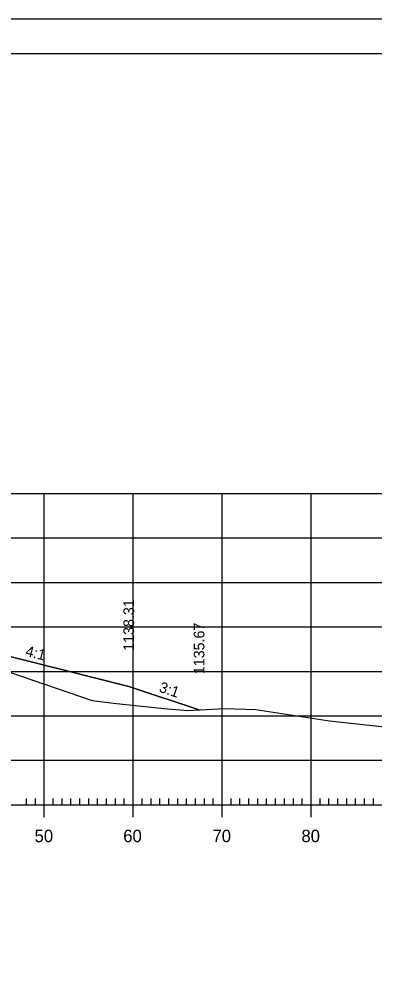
# Model space of a CAD drawing. Extents: x 1322838 to 1324533, y 339903 to 351025.
# Drawn here: x 1323750.9 to 1323790.8, y 340223.4 to 340329.8 of the extents above; entities that cross this region are included whole.
import ezdxf

# ---------------------------------------------------------------- set-up
doc = ezdxf.new("R2010")
doc.units = 0
for name, color, linetype in [('R_Axis', 7, 'Continuous'), ('R_Axis Annot', 7, 'Continuous'), ('R_Border', 7, 'Continuous'), ('R_Exist Surface', 7, 'Continuous'), ('R_Fin Surface', 7, 'Continuous'), ('R_Fin Surface Annot', 7, 'Continuous'), ('R_Grid', 7, 'Continuous'), ('R_No Plot', 7, 'Continuous')]:
    doc.layers.add(name, color=color, linetype=linetype)

msp = doc.modelspace()

# ---------------------------------------------------------------- linework, layer by layer
at = {"layer": 'R_Axis'}
for p, q in [((1323753.72, 340240.04), (1323753.72, 340242.84)), ((1323763.72, 340240.04), (1323763.72, 340242.84)), ((1323773.72, 340240.04), (1323773.72, 340242.84)), ((1323783.72, 340240.04), (1323783.72, 340242.84)), ((1323751.72, 340241.44), (1323751.72, 340242.14)), ((1323752.72, 340241.44), (1323752.72, 340242.14)), ((1323754.72, 340241.44), (1323754.72, 340242.14)), ((1323755.72, 340241.44), (1323755.72, 340242.14)), ((1323756.72, 340241.44), (1323756.72, 340242.14)), ((1323757.72, 340241.44), (1323757.72, 340242.14)), ((1323758.72, 340241.44), (1323758.72, 340242.14)), ((1323759.72, 340241.44), (1323759.72, 340242.14)), ((1323760.72, 340241.44), (1323760.72, 340242.14)), ((1323761.72, 340241.44), (1323761.72, 340242.14)), ((1323762.72, 340241.44), (1323762.72, 340242.14)), ((1323764.72, 340241.44), (1323764.72, 340242.14)), ((1323765.72, 340241.44), (1323765.72, 340242.14)), ((1323766.72, 340241.44), (1323766.72, 340242.14)), ((1323767.72, 340241.44), (1323767.72, 340242.14)), ((1323768.72, 340241.44), (1323768.72, 340242.14)), ((1323769.72, 340241.44), (1323769.72, 340242.14)), ((1323770.72, 340241.44), (1323770.72, 340242.14)), ((1323771.72, 340241.44), (1323771.72, 340242.14)), ((1323772.72, 340241.44), (1323772.72, 340242.14)), ((1323774.72, 340241.44), (1323774.72, 340242.14)), ((1323775.72, 340241.44), (1323775.72, 340242.14)), ((1323776.72, 340241.44), (1323776.72, 340242.14)), ((1323777.72, 340241.44), (1323777.72, 340242.14)), ((1323778.72, 340241.44), (1323778.72, 340242.14)), ((1323779.72, 340241.44), (1323779.72, 340242.14)), ((1323780.72, 340241.44), (1323780.72, 340242.14)), ((1323781.72, 340241.44), (1323781.72, 340242.14)), ((1323782.72, 340241.44), (1323782.72, 340242.14)), ((1323784.72, 340241.44), (1323784.72, 340242.14)), ((1323785.72, 340241.44), (1323785.72, 340242.14)), ((1323786.72, 340241.44), (1323786.72, 340242.14)), ((1323787.72, 340241.44), (1323787.72, 340242.14)), ((1323788.72, 340241.44), (1323788.72, 340242.14)), ((1323789.72, 340241.44), (1323789.72, 340242.14)), ((1323790.72, 340241.44), (1323790.72, 340242.14)), ((1323563.72, 340241.44), (1323843.72, 340241.44))]:
    msp.add_line(p, q, dxfattribs=at)
at = {"layer": 'R_Border'}
msp.add_line((1323545.72, 340325.9), (1323861.9, 340325.9), dxfattribs=at)
at = {"layer": 'R_Exist Surface'}
msp.add_lwpolyline([(1323749.83, 340256.37), (1323759.09, 340253.18), (1323761.5, 340252.86), (1323763.61, 340252.64), (1323767.59, 340252.23), (1323769.85, 340252.04), (1323773.98, 340252.28), (1323777.5, 340252.14), (1323785.77, 340250.89), (1323797.81, 340249.55), (1323804.03, 340248.75), (1323816.43, 340247.47), (1323823.21, 340247.22), (1323837.88, 340246.69), (1323843.43, 340246.6), (1323843.72, 340246.6)], dxfattribs=at)
at = {"layer": 'R_Fin Surface'}
msp.add_lwpolyline([(1323620.7, 340264.3), (1323635.92, 340259.22), (1323644.21, 340256.46), (1323644.22, 340256.46), (1323656.81, 340258.56), (1323665.37, 340259.99), (1323666.22, 340260.13), (1323666.78, 340260.15), (1323672.22, 340260.37), (1323674.22, 340260.41), (1323697.36, 340260.87), (1323703.72, 340261), (1323733.22, 340260.41), (1323735.22, 340260.37), (1323741.22, 340260.25), (1323747.74, 340258.62), (1323763.22, 340254.75), (1323771.12, 340252.12)], dxfattribs=at)
at = {"layer": 'R_Grid'}
for p, q in [((1323563.72, 340276.44), (1323843.72, 340276.44)), ((1323753.72, 340241.44), (1323753.72, 340276.44)), ((1323763.72, 340241.44), (1323763.72, 340276.44)), ((1323773.72, 340241.44), (1323773.72, 340276.44)), ((1323783.72, 340241.44), (1323783.72, 340276.44)), ((1323563.72, 340271.44), (1323843.72, 340271.44)), ((1323563.72, 340266.44), (1323843.72, 340266.44)), ((1323563.72, 340261.44), (1323843.72, 340261.44)), ((1323563.72, 340256.44), (1323843.72, 340256.44)), ((1323563.72, 340251.44), (1323843.72, 340251.44)), ((1323563.72, 340246.44), (1323843.72, 340246.44)), ((1323563.72, 340241.44), (1323843.72, 340241.44))]:
    msp.add_line(p, q, dxfattribs=at)
at = {"layer": 'R_No Plot'}
msp.add_line((1323533.31, 340329.8), (1323866.65, 340329.8), dxfattribs=at)
for points in [[(1323533.31, 340329.8), (1323866.65, 340329.8), (1323866.65, 340116.46), (1323533.31, 340116.46)], [(1323779.64, 340325.9), (1323799.26, 340325.9), (1323799.26, 340316.02), (1323815.37, 340316.02), (1323838.57, 340316.02), (1323838.57, 340283.35), (1323861.77, 340283.35), (1323861.9, 340120.44), (1323545.72, 340120.44), (1323545.72, 340325.9)], [(1323741.17, 340258.75), (1323743.38, 340258.37), (1323749.83, 340256.37), (1323759.09, 340253.18), (1323761.5, 340252.86), (1323763.61, 340252.64), (1323767.59, 340252.23), (1323769.85, 340252.04), (1323771.12, 340252.12), (1323763.22, 340254.75), (1323747.74, 340258.62)]]:
    msp.add_lwpolyline(points, close=True, dxfattribs=at)

# ---------------------------------------------------------------- texts
at = {"layer": 'R_Axis Annot'}
for s, p in [('50', (1323752.63, 340237.24)), ('60', (1323762.6, 340237.24)), ('70', (1323772.63, 340237.24)), ('80', (1323782.63, 340237.24))]:
    msp.add_text(s, height=1.4, dxfattribs=at).set_placement(p)
at = {"layer": 'R_Fin Surface Annot'}
for s, rotation, p in [('1138.31', 90, (1323763.82, 340258.75)), ('1135.67', 90, (1323771.72, 340256.12)), ('4:1', 345.9638, (1323751.53, 340258.19)), ('3:1', 341.5629, (1323766.54, 340254.17))]:
    msp.add_text(s, height=1.2, rotation=rotation, dxfattribs=at).set_placement(p)

doc.saveas('drawing.dxf')
